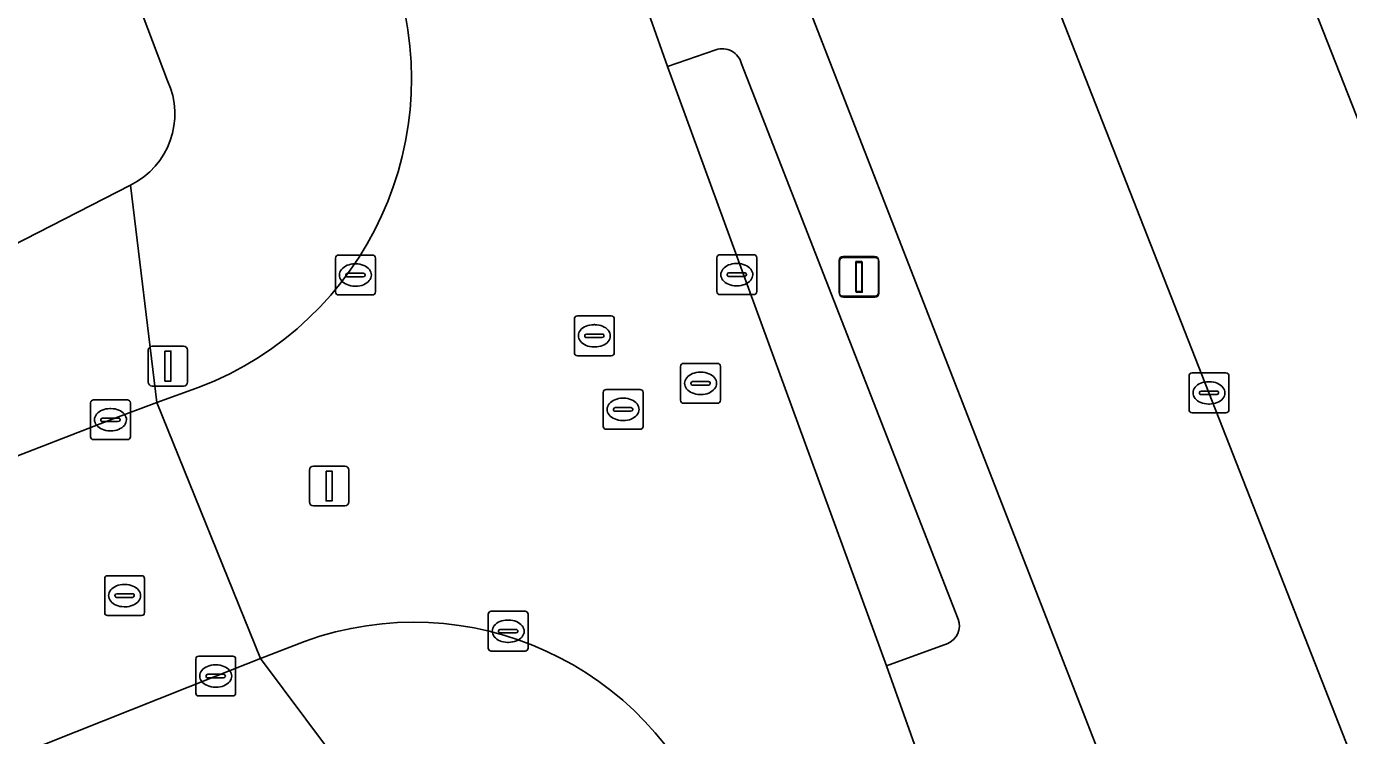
# Model space of a CAD drawing. Extents: x 159680 to 160786, y 387323 to 388340.
# Drawn here: x 160207.9 to 160241.08, y 387722.55 to 387740.35 of the extents above; entities that cross this region are included whole.
import ezdxf

# ---------------------------------------------------------------- set-up
doc = ezdxf.new("R2010")
doc.units = 0
for name, color, linetype in [('IMGEO_Groenvoorziening', 7, 'Continuous'), ('IMGEO_Kolk', 7, 'Continuous'), ('IMGEO_Lichtmast', 7, 'Continuous'), ('IMGEO_Parkeervlak_open', 7, 'Continuous'), ('IMGEO_Rijbaan_lokaal_gesloten', 7, 'Continuous'), ('IMGEO_Rijbaan_lokaal_open', 7, 'Continuous'), ('IMGEO_Rioolput', 7, 'Continuous'), ('IMGEO_Voetpad_open', 7, 'Continuous')]:
    doc.layers.add(name, color=color, linetype=linetype)

msp = doc.modelspace()

# ---------------------------------------------------------------- linework, layer by layer
at = {"layer": 'IMGEO_Groenvoorziening'}
for points in [[(160211.442, 387738.984), (160210.196, 387742.282), (160208.031, 387740.94), (160198.939, 387735.303), (160198.307, 387736.801), (160187.714, 387732.742), (160187.24, 387732.505), (160189.447, 387726.837)], [(160225.204, 387739.76), (160223.991, 387739.341)], [(160223.991, 387739.341), (160229.482, 387724.299), (160231.026, 387724.862)], [(160231.285, 387725.466), (160225.844, 387739.409)], [(160190.649, 387726.18), (160210.511, 387736.364)]]:
    msp.add_lwpolyline(points, dxfattribs=at)
for centre, radius, start, end in [((160225.365, 387739.294), 0.493, 13.4736, 109.0424), ((160209.649, 387738.146), 1.979, 295.8204, 25.0549), ((160230.835, 387725.301), 0.479, 293.4578, 20.1222)]:
    msp.add_arc(centre, radius, start, end, dxfattribs=at)
at = {"layer": 'IMGEO_Kolk'}
for p, q in [((160215.658, 387733.681), (160215.658, 387734.533)), ((160215.733, 387734.607), (160216.585, 387734.607)), ((160216.659, 387734.533), (160216.659, 387733.681)), ((160225.228, 387733.69), (160225.228, 387734.542)), ((160225.303, 387734.616), (160226.155, 387734.616)), ((160226.229, 387734.542), (160226.229, 387733.69)), ((160215.96, 387734.15), (160216.358, 387734.15)), ((160216.146, 387734.387), (160216.171, 387734.387)), ((160225.487, 387734.11), (160225.487, 387734.122)), ((160225.53, 387734.159), (160225.928, 387734.159)), ((160225.716, 387734.396), (160225.741, 387734.396)), ((160225.971, 387734.122), (160225.971, 387734.11)), ((160215.917, 387734.101), (160215.917, 387734.113)), ((160216.355, 387734.064), (160215.957, 387734.064)), ((160216.169, 387733.827), (160216.144, 387733.827)), ((160216.401, 387734.113), (160216.401, 387734.101)), ((160225.925, 387734.073), (160225.527, 387734.073)), ((160225.739, 387733.836), (160225.714, 387733.836)), ((160216.585, 387733.607), (160215.733, 387733.607)), ((160226.155, 387733.616), (160225.303, 387733.616)), ((160237.077, 387730.723), (160237.077, 387731.575)), ((160237.152, 387731.649), (160238.004, 387731.649)), ((160238.078, 387731.575), (160238.078, 387730.723)), ((160237.336, 387731.143), (160237.336, 387731.155)), ((160237.379, 387731.192), (160237.777, 387731.192)), ((160237.565, 387731.429), (160237.59, 387731.429)), ((160237.82, 387731.155), (160237.82, 387731.143)), ((160209.511, 387730.049), (160209.511, 387730.901)), ((160209.586, 387730.975), (160210.438, 387730.975)), ((160210.512, 387730.901), (160210.512, 387730.049)), ((160237.774, 387731.106), (160237.376, 387731.106)), ((160237.588, 387730.869), (160237.563, 387730.869)), ((160209.77, 387730.469), (160209.77, 387730.481)), ((160209.813, 387730.518), (160210.211, 387730.518)), ((160209.999, 387730.755), (160210.024, 387730.755)), ((160210.254, 387730.481), (160210.254, 387730.469)), ((160238.004, 387730.649), (160237.152, 387730.649)), ((160210.208, 387730.432), (160209.81, 387730.432)), ((160210.022, 387730.195), (160209.997, 387730.195)), ((160210.438, 387729.975), (160209.586, 387729.975)), ((160219.491, 387724.741), (160219.491, 387725.593)), ((160219.566, 387725.667), (160220.418, 387725.667)), ((160220.492, 387725.593), (160220.492, 387724.741)), ((160219.75, 387725.161), (160219.75, 387725.173)), ((160219.793, 387725.21), (160220.191, 387725.21)), ((160219.979, 387725.447), (160220.004, 387725.447)), ((160220.234, 387725.173), (160220.234, 387725.161)), ((160220.188, 387725.124), (160219.79, 387725.124)), ((160220.002, 387724.887), (160219.977, 387724.887)), ((160212.226, 387724.542), (160213.078, 387724.542)), ((160220.418, 387724.667), (160219.566, 387724.667)), ((160212.151, 387723.616), (160212.151, 387724.468)), ((160212.639, 387724.322), (160212.664, 387724.322)), ((160213.152, 387724.468), (160213.152, 387723.616)), ((160212.41, 387724.036), (160212.41, 387724.048)), ((160212.848, 387723.999), (160212.45, 387723.999)), ((160212.453, 387724.085), (160212.851, 387724.085)), ((160212.894, 387724.048), (160212.894, 387724.036)), ((160213.078, 387723.542), (160212.226, 387723.542)), ((160212.662, 387723.762), (160212.637, 387723.762))]:
    msp.add_line(p, q, dxfattribs=at)
for points in [[(160215.658, 387733.681), (160215.658, 387734.533)], [(160215.733, 387734.607), (160216.585, 387734.607)], [(160216.659, 387734.533), (160216.659, 387733.681)], [(160225.228, 387733.69), (160225.228, 387734.542)], [(160225.303, 387734.616), (160226.155, 387734.616)], [(160226.229, 387734.542), (160226.229, 387733.69)], [(160216.585, 387733.607), (160215.733, 387733.607)], [(160226.155, 387733.616), (160225.303, 387733.616)], [(160237.077, 387730.723), (160237.077, 387731.575)], [(160237.152, 387731.649), (160238.004, 387731.649)], [(160238.078, 387731.575), (160238.078, 387730.723)], [(160209.511, 387730.049), (160209.511, 387730.901)], [(160209.586, 387730.975), (160210.438, 387730.975)], [(160210.512, 387730.901), (160210.512, 387730.049)], [(160238.004, 387730.649), (160237.152, 387730.649)], [(160210.438, 387729.975), (160209.586, 387729.975)], [(160219.491, 387724.741), (160219.491, 387725.593)], [(160219.566, 387725.667), (160220.418, 387725.667)], [(160220.492, 387725.593), (160220.492, 387724.741)], [(160212.226, 387724.542), (160213.078, 387724.542)], [(160220.418, 387724.667), (160219.566, 387724.667)], [(160212.151, 387723.616), (160212.151, 387724.468)], [(160213.152, 387724.468), (160213.152, 387723.616)], [(160213.078, 387723.542), (160212.226, 387723.542)]]:
    msp.add_lwpolyline(points, dxfattribs=at)
for centre, radius, start, end in [((160215.735, 387734.531), 0.0765, 91.552, 178.448), ((160215.735, 387734.531), 0.0765, 91.552, 178.448), ((160216.583, 387734.531), 0.0765, 1.552, 88.448), ((160216.583, 387734.531), 0.0765, 1.552, 88.448), ((160225.305, 387734.54), 0.0765, 91.552, 178.448), ((160225.305, 387734.54), 0.0765, 91.552, 178.448), ((160226.153, 387734.54), 0.0765, 1.552, 88.448), ((160226.153, 387734.54), 0.0765, 1.552, 88.448), ((160215.957, 387734.11), 0.0403, 85.8775, 175.7526), ((160216.362, 387734.112), 0.0386, 1.7309, 96.639), ((160225.527, 387734.119), 0.0403, 85.8775, 175.7526), ((160225.932, 387734.121), 0.0386, 1.7309, 96.639), ((160215.954, 387734.1), 0.0366, 178.938, 274.7102), ((160216.358, 387734.107), 0.043, 264.8664, 352.4533), ((160225.524, 387734.109), 0.0366, 178.938, 274.7102), ((160225.928, 387734.116), 0.043, 264.8664, 352.4533), ((160215.735, 387733.683), 0.0765, 181.552, 268.448), ((160215.735, 387733.683), 0.0765, 181.552, 268.448), ((160216.583, 387733.683), 0.0765, 271.552, 358.448), ((160216.583, 387733.683), 0.0765, 271.552, 358.448), ((160225.305, 387733.692), 0.0765, 181.552, 268.448), ((160225.305, 387733.692), 0.0765, 181.552, 268.448), ((160226.153, 387733.692), 0.0765, 271.552, 358.448), ((160226.153, 387733.692), 0.0765, 271.552, 358.448), ((160237.154, 387731.573), 0.0765, 91.552, 178.448), ((160237.154, 387731.573), 0.0765, 91.552, 178.448), ((160238.002, 387731.573), 0.0765, 1.552, 88.448), ((160238.002, 387731.573), 0.0765, 1.552, 88.448), ((160237.376, 387731.152), 0.0403, 85.8775, 175.7526), ((160237.373, 387731.142), 0.0366, 178.938, 274.7102), ((160237.777, 387731.149), 0.043, 264.8664, 352.4533), ((160237.781, 387731.154), 0.0386, 1.7309, 96.639), ((160209.588, 387730.899), 0.0765, 91.552, 178.448), ((160209.588, 387730.899), 0.0765, 91.552, 178.448), ((160210.436, 387730.899), 0.0765, 1.552, 88.448), ((160210.436, 387730.899), 0.0765, 1.552, 88.448), ((160209.81, 387730.478), 0.0403, 85.8775, 175.7526), ((160210.215, 387730.48), 0.0386, 1.7309, 96.639), ((160237.154, 387730.725), 0.0765, 181.552, 268.448), ((160237.154, 387730.725), 0.0765, 181.552, 268.448), ((160238.002, 387730.725), 0.0765, 271.552, 358.448), ((160238.002, 387730.725), 0.0765, 271.552, 358.448), ((160209.807, 387730.468), 0.0366, 178.938, 274.7102), ((160210.211, 387730.475), 0.043, 264.8664, 352.4533), ((160209.588, 387730.051), 0.0765, 181.552, 268.448), ((160209.588, 387730.051), 0.0765, 181.552, 268.448), ((160210.436, 387730.051), 0.0765, 271.552, 358.448), ((160210.436, 387730.051), 0.0765, 271.552, 358.448), ((160219.568, 387725.591), 0.0765, 91.552, 178.448), ((160219.568, 387725.591), 0.0765, 91.552, 178.448), ((160220.416, 387725.591), 0.0765, 1.552, 88.448), ((160220.416, 387725.591), 0.0765, 1.552, 88.448), ((160219.79, 387725.17), 0.0403, 85.8775, 175.7526), ((160220.195, 387725.172), 0.0386, 1.7309, 96.639), ((160219.787, 387725.16), 0.0366, 178.938, 274.7102), ((160220.191, 387725.167), 0.043, 264.8664, 352.4533), ((160212.228, 387724.466), 0.0765, 91.552, 178.448), ((160212.228, 387724.466), 0.0765, 91.552, 178.448), ((160213.076, 387724.466), 0.0765, 1.552, 88.448), ((160213.076, 387724.466), 0.0765, 1.552, 88.448), ((160219.568, 387724.743), 0.0765, 181.552, 268.448), ((160219.568, 387724.743), 0.0765, 181.552, 268.448), ((160220.416, 387724.743), 0.0765, 271.552, 358.448), ((160220.416, 387724.743), 0.0765, 271.552, 358.448), ((160212.45, 387724.045), 0.0403, 85.8775, 175.7526), ((160212.447, 387724.035), 0.0366, 178.938, 274.7102), ((160212.851, 387724.042), 0.043, 264.8664, 352.4533), ((160212.855, 387724.047), 0.0386, 1.7309, 96.639), ((160212.228, 387723.618), 0.0765, 181.552, 268.448), ((160212.228, 387723.618), 0.0765, 181.552, 268.448), ((160213.076, 387723.618), 0.0765, 271.552, 358.448), ((160213.076, 387723.618), 0.0765, 271.552, 358.448)]:
    msp.add_arc(centre, radius, start, end, dxfattribs=at)
for centre, major_axis, ratio, start_param, end_param in [((160216.145, 387734.107), (-0.387, 0.002), 0.722429, 4.712389, 7.853982), ((160216.17, 387734.107), (-0.39, 0.002), 0.717154, 1.570796, 4.712389), ((160225.715, 387734.116), (-0.387, 0.002), 0.722429, 4.712389, 7.853982), ((160225.74, 387734.116), (-0.39, 0.002), 0.717154, 1.570796, 4.712389), ((160237.564, 387731.149), (-0.387, 0.002), 0.722429, 4.712389, 7.853982), ((160237.589, 387731.149), (-0.39, 0.002), 0.717154, 1.570796, 4.712389), ((160209.998, 387730.475), (-0.387, 0.002), 0.722429, 4.712389, 7.853982), ((160210.023, 387730.475), (-0.39, 0.002), 0.717154, 1.570796, 4.712389), ((160219.978, 387725.167), (-0.387, 0.002), 0.722429, 4.712389, 7.853982), ((160220.003, 387725.167), (-0.39, 0.002), 0.717154, 1.570796, 4.712389), ((160212.638, 387724.042), (-0.387, 0.002), 0.722429, 4.712389, 7.853982), ((160212.663, 387724.042), (-0.39, 0.002), 0.717154, 1.570796, 4.712389)]:
    msp.add_ellipse(centre, major_axis=major_axis, ratio=ratio, start_param=start_param, end_param=end_param, dxfattribs=at)
at = {"layer": 'IMGEO_Lichtmast'}
for p, q in [((160228.296, 387733.672), (160228.296, 387734.472)), ((160228.296, 387734.472), (160228.296, 387733.672)), ((160228.396, 387734.572), (160229.186, 387734.572)), ((160229.186, 387734.572), (160228.396, 387734.572)), ((160228.405, 387734.549), (160229.195, 387734.549)), ((160229.195, 387734.549), (160228.405, 387734.549)), ((160229.286, 387734.472), (160229.286, 387733.672)), ((160229.286, 387733.672), (160229.286, 387734.472)), ((160228.305, 387733.649), (160228.305, 387734.449)), ((160228.305, 387734.449), (160228.305, 387733.649)), ((160229.295, 387734.449), (160229.295, 387733.649)), ((160229.295, 387733.649), (160229.295, 387734.449)), ((160229.186, 387733.572), (160228.396, 387733.572)), ((160228.396, 387733.572), (160229.186, 387733.572)), ((160229.195, 387733.549), (160228.405, 387733.549)), ((160228.405, 387733.549), (160229.195, 387733.549)), ((160210.958, 387731.421), (160210.958, 387732.221)), ((160210.958, 387732.221), (160210.958, 387731.421)), ((160211.058, 387732.321), (160211.848, 387732.321)), ((160211.848, 387732.321), (160211.058, 387732.321)), ((160211.948, 387732.221), (160211.948, 387731.421)), ((160211.948, 387731.421), (160211.948, 387732.221)), ((160211.848, 387731.321), (160211.058, 387731.321)), ((160211.058, 387731.321), (160211.848, 387731.321)), ((160215.003, 387728.413), (160215.003, 387729.213)), ((160215.003, 387729.213), (160215.003, 387728.413)), ((160215.103, 387729.313), (160215.893, 387729.313)), ((160215.893, 387729.313), (160215.103, 387729.313)), ((160215.993, 387729.213), (160215.993, 387728.413)), ((160215.993, 387728.413), (160215.993, 387729.213)), ((160215.893, 387728.313), (160215.103, 387728.313)), ((160215.103, 387728.313), (160215.893, 387728.313))]:
    msp.add_line(p, q, dxfattribs=at)
for points in [[(160228.716, 387734.447), (160228.866, 387734.447), (160228.866, 387733.697), (160228.716, 387733.697), (160228.716, 387734.447)], [(160228.725, 387734.424), (160228.875, 387734.424), (160228.875, 387733.674), (160228.725, 387733.674), (160228.725, 387734.424)], [(160211.378, 387732.196), (160211.528, 387732.196), (160211.528, 387731.446), (160211.378, 387731.446), (160211.378, 387732.196)], [(160215.423, 387729.188), (160215.573, 387729.188), (160215.573, 387728.438), (160215.423, 387728.438), (160215.423, 387729.188)]]:
    msp.add_lwpolyline(points, dxfattribs=at)
for centre, start, end in [((160228.396, 387734.472), 90, 180), ((160228.396, 387734.472), 90, 180), ((160228.405, 387734.449), 90, 180), ((160228.405, 387734.449), 90, 180), ((160229.186, 387734.472), 0, 90), ((160229.186, 387734.472), 360, 90), ((160229.195, 387734.449), 0, 90), ((160229.195, 387734.449), 360, 90), ((160228.396, 387733.672), 180, 270), ((160228.396, 387733.672), 180, 270), ((160228.405, 387733.649), 180, 270), ((160228.405, 387733.649), 180, 270), ((160229.186, 387733.672), 270, 0), ((160229.186, 387733.672), 270, 0), ((160229.195, 387733.649), 270, 0), ((160229.195, 387733.649), 270, 0), ((160211.058, 387732.221), 90, 180), ((160211.058, 387732.221), 90, 180), ((160211.848, 387732.221), 0, 90), ((160211.848, 387732.221), 360, 90), ((160211.058, 387731.421), 180, 270), ((160211.058, 387731.421), 180, 270), ((160211.848, 387731.421), 270, 0), ((160211.848, 387731.421), 270, 0), ((160215.103, 387729.213), 90, 180), ((160215.103, 387729.213), 90, 180), ((160215.893, 387729.213), 0, 90), ((160215.893, 387729.213), 360, 90), ((160215.103, 387728.413), 180, 270), ((160215.103, 387728.413), 180, 270), ((160215.893, 387728.413), 270, 0), ((160215.893, 387728.413), 270, 0)]:
    msp.add_arc(centre, 0.1, start, end, dxfattribs=at)
at = {"layer": 'IMGEO_Parkeervlak_open'}
for points in [[(160216.1, 387813.81), (160212.27, 387812.341), (160236.59, 387749.958), (160237.892, 387746.716), (160244.03, 387731.105)], [(160249.608, 387700.47), (160232.413, 387744.322)], [(160231.255, 387742.166), (160227.575, 387740.708), (160242.485, 387702.42), (160243.412, 387700.011), (160243.491, 387700.039), (160247.852, 387701.601)]]:
    msp.add_lwpolyline(points, dxfattribs=at)
at = {"layer": 'IMGEO_Rijbaan_lokaal_gesloten'}
for points in [[(160225.096, 387720.238), (160225.437, 387719.342), (160227.057, 387719.979), (160228.949, 387720.726), (160230.527, 387721.361), (160229.482, 387724.299), (160223.991, 387739.341), (160223.42, 387740.944)], [(160212.241, 387731.291), (160211.179, 387730.91), (160213.774, 387724.486), (160214.883, 387724.908)]]:
    msp.add_lwpolyline(points, dxfattribs=at)
for centre, radius, start, end in [((160209.273, 387739.033), 8.291, 290.9715, 19.9774), ((160217.624, 387717.4), 7.993, 20.7998, 110.0547)]:
    msp.add_arc(centre, radius, start, end, dxfattribs=at)
at = {"layer": 'IMGEO_Rijbaan_lokaal_open'}
msp.add_lwpolyline([(160212.27, 387812.341), (160206.907, 387810.283), (160206.623, 387810.174), (160230.188, 387750), (160231.13, 387747.595), (160232.413, 387744.322), (160249.608, 387700.47), (160255.152, 387702.491), (160254.947, 387703.026), (160247.387, 387722.691), (160247.287, 387722.951), (160244.497, 387729.958), (160244.03, 387731.105), (160237.892, 387746.716), (160236.59, 387749.958)], close=True, dxfattribs=at)
msp.add_lwpolyline([(160195.693, 387717.297), (160212.652, 387724.042), (160213.774, 387724.486), (160211.179, 387730.91), (160210.012, 387730.475), (160193.663, 387724.134), (160190.56, 387722.769)], dxfattribs=at)
at = {"layer": 'IMGEO_Rioolput'}
for p, q in [((160221.653, 387732.155), (160221.653, 387733.007)), ((160221.728, 387733.081), (160222.58, 387733.081)), ((160222.141, 387732.861), (160222.166, 387732.861)), ((160222.654, 387733.007), (160222.654, 387732.155)), ((160221.912, 387732.575), (160221.912, 387732.587)), ((160222.35, 387732.538), (160221.952, 387732.538)), ((160221.955, 387732.624), (160222.353, 387732.624)), ((160222.396, 387732.587), (160222.396, 387732.575)), ((160222.164, 387732.301), (160222.139, 387732.301)), ((160222.58, 387732.081), (160221.728, 387732.081)), ((160224.319, 387730.962), (160224.319, 387731.814)), ((160224.394, 387731.888), (160225.246, 387731.888)), ((160225.32, 387731.814), (160225.32, 387730.962)), ((160224.807, 387731.668), (160224.832, 387731.668)), ((160222.375, 387730.309), (160222.375, 387731.161)), ((160222.45, 387731.235), (160223.302, 387731.235)), ((160223.376, 387731.161), (160223.376, 387730.309)), ((160224.578, 387731.382), (160224.578, 387731.394)), ((160225.016, 387731.345), (160224.618, 387731.345)), ((160224.621, 387731.431), (160225.019, 387731.431)), ((160225.062, 387731.394), (160225.062, 387731.382)), ((160222.863, 387731.015), (160222.888, 387731.015)), ((160225.246, 387730.888), (160224.394, 387730.888)), ((160224.83, 387731.108), (160224.805, 387731.108)), ((160222.634, 387730.729), (160222.634, 387730.741)), ((160223.072, 387730.692), (160222.674, 387730.692)), ((160222.677, 387730.778), (160223.075, 387730.778)), ((160223.118, 387730.741), (160223.118, 387730.729)), ((160223.302, 387730.235), (160222.45, 387730.235)), ((160222.886, 387730.455), (160222.861, 387730.455)), ((160209.941, 387726.56), (160210.793, 387726.56)), ((160209.866, 387725.634), (160209.866, 387726.486)), ((160210.354, 387726.34), (160210.379, 387726.34)), ((160210.867, 387726.486), (160210.867, 387725.634)), ((160210.125, 387726.054), (160210.125, 387726.066)), ((160210.563, 387726.017), (160210.165, 387726.017)), ((160210.168, 387726.103), (160210.566, 387726.103)), ((160210.609, 387726.066), (160210.609, 387726.054)), ((160210.793, 387725.56), (160209.941, 387725.56)), ((160210.377, 387725.78), (160210.352, 387725.78))]:
    msp.add_line(p, q, dxfattribs=at)
for points in [[(160221.653, 387732.155), (160221.653, 387733.007)], [(160221.728, 387733.081), (160222.58, 387733.081)], [(160222.654, 387733.007), (160222.654, 387732.155)], [(160222.58, 387732.081), (160221.728, 387732.081)], [(160224.319, 387730.962), (160224.319, 387731.814)], [(160224.394, 387731.888), (160225.246, 387731.888)], [(160225.32, 387731.814), (160225.32, 387730.962)], [(160222.375, 387730.309), (160222.375, 387731.161)], [(160222.45, 387731.235), (160223.302, 387731.235)], [(160223.376, 387731.161), (160223.376, 387730.309)], [(160225.246, 387730.888), (160224.394, 387730.888)], [(160223.302, 387730.235), (160222.45, 387730.235)], [(160209.941, 387726.56), (160210.793, 387726.56)], [(160209.866, 387725.634), (160209.866, 387726.486)], [(160210.867, 387726.486), (160210.867, 387725.634)], [(160210.793, 387725.56), (160209.941, 387725.56)]]:
    msp.add_lwpolyline(points, dxfattribs=at)
for centre, radius, start, end in [((160221.73, 387733.005), 0.0765, 91.552, 178.448), ((160221.73, 387733.005), 0.0765, 91.552, 178.448), ((160222.578, 387733.005), 0.0765, 1.552, 88.448), ((160222.578, 387733.005), 0.0765, 1.552, 88.448), ((160221.952, 387732.584), 0.0403, 85.8775, 175.7526), ((160221.949, 387732.574), 0.0366, 178.938, 274.7102), ((160222.353, 387732.581), 0.043, 264.8664, 352.4533), ((160222.357, 387732.586), 0.0386, 1.7309, 96.639), ((160221.73, 387732.157), 0.0765, 181.552, 268.448), ((160221.73, 387732.157), 0.0765, 181.552, 268.448), ((160222.578, 387732.157), 0.0765, 271.552, 358.448), ((160222.578, 387732.157), 0.0765, 271.552, 358.448), ((160224.396, 387731.812), 0.0765, 91.552, 178.448), ((160224.396, 387731.812), 0.0765, 91.552, 178.448), ((160225.244, 387731.812), 0.0765, 1.552, 88.448), ((160225.244, 387731.812), 0.0765, 1.552, 88.448), ((160222.452, 387731.159), 0.0765, 91.552, 178.448), ((160222.452, 387731.159), 0.0765, 91.552, 178.448), ((160223.3, 387731.159), 0.0765, 1.552, 88.448), ((160223.3, 387731.159), 0.0765, 1.552, 88.448), ((160224.618, 387731.391), 0.0403, 85.8775, 175.7526), ((160224.615, 387731.381), 0.0366, 178.938, 274.7102), ((160225.019, 387731.388), 0.043, 264.8664, 352.4533), ((160225.023, 387731.393), 0.0386, 1.7309, 96.639), ((160224.396, 387730.964), 0.0765, 181.552, 268.448), ((160224.396, 387730.964), 0.0765, 181.552, 268.448), ((160225.244, 387730.964), 0.0765, 271.552, 358.448), ((160225.244, 387730.964), 0.0765, 271.552, 358.448), ((160222.674, 387730.738), 0.0403, 85.8775, 175.7526), ((160222.671, 387730.728), 0.0366, 178.938, 274.7102), ((160223.075, 387730.735), 0.043, 264.8664, 352.4533), ((160223.079, 387730.74), 0.0386, 1.7309, 96.639), ((160222.452, 387730.311), 0.0765, 181.552, 268.448), ((160222.452, 387730.311), 0.0765, 181.552, 268.448), ((160223.3, 387730.311), 0.0765, 271.552, 358.448), ((160223.3, 387730.311), 0.0765, 271.552, 358.448), ((160209.943, 387726.484), 0.0765, 91.552, 178.448), ((160209.943, 387726.484), 0.0765, 91.552, 178.448), ((160210.791, 387726.484), 0.0765, 1.552, 88.448), ((160210.791, 387726.484), 0.0765, 1.552, 88.448), ((160210.165, 387726.063), 0.0403, 85.8775, 175.7526), ((160210.162, 387726.053), 0.0366, 178.938, 274.7102), ((160210.566, 387726.06), 0.043, 264.8664, 352.4533), ((160210.57, 387726.065), 0.0386, 1.7309, 96.639), ((160209.943, 387725.636), 0.0765, 181.552, 268.448), ((160209.943, 387725.636), 0.0765, 181.552, 268.448), ((160210.791, 387725.636), 0.0765, 271.552, 358.448), ((160210.791, 387725.636), 0.0765, 271.552, 358.448)]:
    msp.add_arc(centre, radius, start, end, dxfattribs=at)
for centre, major_axis, ratio, start_param, end_param in [((160222.14, 387732.581), (-0.387, 0.002), 0.722429, 4.712389, 7.853982), ((160222.165, 387732.581), (-0.39, 0.002), 0.717154, 1.570796, 4.712389), ((160224.806, 387731.388), (-0.387, 0.002), 0.722429, 4.712389, 7.853982), ((160224.831, 387731.388), (-0.39, 0.002), 0.717154, 1.570796, 4.712389), ((160222.862, 387730.735), (-0.387, 0.002), 0.722429, 4.712389, 7.853982), ((160222.887, 387730.735), (-0.39, 0.002), 0.717154, 1.570796, 4.712389), ((160210.353, 387726.06), (-0.387, 0.002), 0.722429, 4.712389, 7.853982), ((160210.378, 387726.06), (-0.39, 0.002), 0.717154, 1.570796, 4.712389)]:
    msp.add_ellipse(centre, major_axis=major_axis, ratio=ratio, start_param=start_param, end_param=end_param, dxfattribs=at)
at = {"layer": 'IMGEO_Voetpad_open'}
for points in [[(160222.969, 387747.449), (160223.257, 387747.3), (160223.977, 387745.437), (160222.003, 387744.693), (160223.42, 387740.944), (160223.991, 387739.341), (160225.204, 387739.76)], [(160209.068, 387745.268), (160210.196, 387742.282), (160211.442, 387738.984)], [(160261.366, 387653.379), (160259.858, 387657.235), (160259.252, 387658.783), (160259.137, 387658.746), (160251.749, 387677.813), (160247.614, 387688.491), (160247.469, 387688.419), (160243.07, 387699.611), (160243.593, 387699.791), (160243.491, 387700.039), (160243.412, 387700.011), (160242.485, 387702.42), (160227.575, 387740.708), (160231.255, 387742.166)], [(160225.844, 387739.409), (160231.285, 387725.466)], [(160190.56, 387722.769), (160193.663, 387724.134), (160210.012, 387730.475), (160211.179, 387730.91), (160210.511, 387736.364), (160190.649, 387726.18), (160187.794, 387724.84), (160164.624, 387715.802)], [(160210.511, 387736.364), (160211.179, 387730.91), (160212.241, 387731.291)], [(160214.883, 387724.908), (160213.774, 387724.486), (160217.16, 387719.947)], [(160231.026, 387724.862), (160229.482, 387724.299), (160230.527, 387721.361), (160232.586, 387722.13), (160233.282, 387720.39), (160233.055, 387720.027)], [(160213.396, 387719.139), (160217.16, 387719.947), (160213.774, 387724.486), (160212.652, 387724.042), (160195.693, 387717.297)]]:
    msp.add_lwpolyline(points, dxfattribs=at)
for centre, radius, start, end in [((160209.273, 387739.033), 8.291, 290.9715, 19.9774), ((160225.365, 387739.294), 0.493, 13.4736, 109.0424), ((160209.649, 387738.146), 1.979, 295.8204, 25.0549), ((160217.624, 387717.4), 7.993, 20.7998, 110.0547), ((160230.835, 387725.301), 0.479, 293.4578, 20.1222)]:
    msp.add_arc(centre, radius, start, end, dxfattribs=at)

doc.saveas('drawing.dxf')
